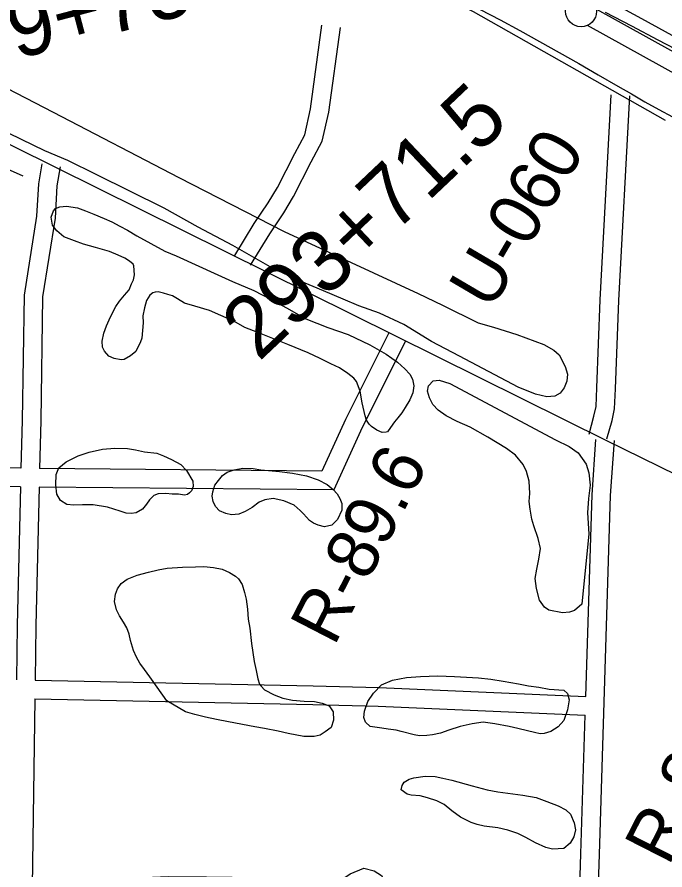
# Model space of a CAD drawing. Extents: x 3677843 to 3715951, y 511991 to 537744.
# Drawn here: x 3706027 to 3707073, y 520122 to 521498 of the extents above; entities that cross this region are included whole.
import ezdxf

# ---------------------------------------------------------------- set-up
doc = ezdxf.new("R2010")
doc.units = 0
for name, color, linetype in [('V-FLOD-BASE', 7, 'Continuous'), ('V-LEVE-TOET', 7, 'Continuous'), ('V-RIVR-RANG-IDEN', 7, 'Continuous'), ('V-ROAD-CNTR', 7, 'Continuous'), ('V-SITE-VEGE', 7, 'Continuous'), ('V-SURV-IDEN', 7, 'Continuous'), ('V-SURV-LINE', 7, 'Continuous'), ('V-TOPO-SHOR', 7, 'Continuous')]:
    doc.layers.add(name, color=color, linetype=linetype)

msp = doc.modelspace()

# ---------------------------------------------------------------- linework, layer by layer
at = {"layer": 'V-FLOD-BASE'}
msp.add_lwpolyline([(3707104.7, 521439.2), (3707062.2, 521461.2), (3707019.7, 521483.4), (3706977.3, 521505.8)], dxfattribs=at)
at = {"layer": 'V-LEVE-TOET'}
for points in [[(3706958.8, 521537.9), (3707035.1, 521495.9), (3707111.5, 521454.2)], [(3706774.8, 521510.8), (3706806.9, 521493.8), (3706838.8, 521476.5), (3706870.7, 521459), (3706902.4, 521441.3), (3706934, 521423.4), (3706965.5, 521405.3), (3706996.9, 521386.9), (3707018.9, 521374.2), (3707040.9, 521361.7), (3707063.1, 521349.4), (3707085.4, 521337.3)]]:
    msp.add_lwpolyline(points, dxfattribs=at)
at = {"layer": 'V-ROAD-CNTR'}
for points in [[(3707073.8, 521331.3), (3706763.7, 521507), (3706600.2, 521591.2), (3706577.6, 521610.6), (3706560.8, 521623.1), (3706534.9, 521642), (3706519.4, 521652.3), (3706504.9, 521664.1), (3706466.4, 521692.3), (3706406.9, 521751.5), (3706372.2, 521780.8), (3706356.9, 521791.2), (3706340.9, 521802.5), (3706323.4, 521813.6), (3706303.9, 521828.6), (3706283.7, 521843.7), (3706259.1, 521859.6), (3706212.4, 521885.6), (3706119.6, 521936.7), (3706079.8, 521958.1), (3706053.2, 521973.8), (3706034.1, 521983.9), (3706015.6, 521994.7)], [(3707908.1, 520388.5), (3707848.3, 520413.4), (3707791.7, 520437.8), (3707738.7, 520457.9), (3707688, 520473.3), (3707646.2, 520488.6), (3707573.3, 520519.6), (3707484.4, 520563.6), (3707120.7, 520744.8), (3706979.4, 520814.2), (3705609.4, 521493.1)], [(3706378.3, 521113.5), (3706409.7, 521165), (3706432.6, 521198.5), (3706447.2, 521223.1), (3706475.4, 521278.3), (3706491.4, 521308.5), (3706500.7, 521350), (3706519.3, 521485.5)], [(3706403.9, 521097.9), (3706434.9, 521148.7), (3706457.9, 521182.3), (3706473.5, 521208.6), (3706502, 521264.5), (3706519.8, 521298), (3706530.2, 521344.7), (3706549, 521481.4)], [(3706950.5, 520825.3), (3706958.5, 520854.3), (3706961.8, 520869.7), (3706963, 520899.7), (3706968.4, 521042.2), (3706986.5, 521373.1)], [(3706979.4, 520817.4), (3706987.7, 520847.2), (3706991.7, 520865.9), (3706993, 520898.5), (3706998.4, 521040.8), (3707016.4, 521371.4)], [(3706067, 521261.6), (3706061.3, 521229.4), (3706058.3, 521177.2), (3706038.2, 521049.3), (3706035, 520847), (3706033.2, 520770.2)], [(3706096.6, 521256.4), (3706091.2, 521226), (3706088.2, 521174), (3706068.1, 521046.7), (3706065, 520846.4), (3706063.2, 520769.8)], [(3706627.3, 520988.7), (3706557.1, 520848.7), (3706519, 520765.4), (3706063.2, 520769.8)], [(3706654.2, 520975.3), (3706584.2, 520835.7), (3706538.2, 520735.2), (3706062.5, 520739.8)], [(3706945.2, 520401.7), (3706955.4, 520727.4), (3706961.5, 520816.7)], [(3706965.2, 520082.5), (3706967.2, 520146.6), (3706985.4, 520725.9), (3706991.4, 520814.7)], [(3706033.2, 520770.2), (3705581.9, 520778.6)], [(3706032.5, 520740.2), (3705581.4, 520748.6)], [(3706032.5, 520740.2), (3706027.3, 520517), (3706026.1, 520428.7)], [(3706062.5, 520739.8), (3706057.3, 520516.4), (3706056.1, 520428.1)], [(3706056.1, 520428.1), (3706505, 520419), (3706610.9, 520416.2), (3706945.2, 520401.7)], [(3706055.7, 520398.1), (3706051.4, 520094.9)], [(3706055.7, 520398.1), (3706504.3, 520389), (3706609.8, 520386.3), (3706944.2, 520371.7)], [(3706915.3, 519420.3), (3706937.2, 520147.5), (3706944.2, 520371.7)], [(3706051.4, 520094.9), (3706093.1, 520094.4), (3706132.8, 520097.1), (3706175.1, 520103.3), (3706220, 520109.2), (3706271.2, 520111), (3706332.8, 520110.4), (3706539.7, 520107.9), (3706554.3, 520108.4), (3706564.9, 520115.3), (3706587, 520124.6), (3706603.3, 520120.5), (3706615.3, 520113), (3706622.6, 520100.5), (3706624.6, 520085.7), (3706619.6, 520070.3), (3706609, 520059.8), (3706604.1, 520055.8), (3706604.1, 520056.1), (3706602.4, 519998.7), (3706598.6, 519835.7), (3706598.6, 519786.4), (3706599.8, 519761.8), (3706609.9, 519744.6)]]:
    msp.add_lwpolyline(points, dxfattribs=at)
at = {"layer": 'V-SITE-VEGE'}
for points in [[(3705936, 521421.9), (3706085.4, 521344.8), (3706288.1, 521239.5), (3706458.3, 521152.3), (3706674.6, 521052), (3706714, 521033.1), (3706771.5, 521004.9), (3706796, 520997.7), (3706834.2, 520986.1), (3706877.6, 520970.1), (3706893.8, 520960.8), (3706902.5, 520953), (3706911.9, 520934.3), (3706915.5, 520922), (3706914.5, 520910.5), (3706910.3, 520900.1), (3706903.8, 520891.3), (3706895.5, 520886.3), (3706882.3, 520885.3), (3706864.3, 520889.8), (3706836.2, 520901.1), (3706741.1, 520951), (3706696, 520974.7), (3706651.2, 521001.9), (3706611.9, 521020.4), (3706578.6, 521032.5), (3706553.5, 521043), (3706521.6, 521056.4), (3706481.9, 521073.3), (3706439.3, 521093.2), (3706375.1, 521129.5), (3706319.5, 521159), (3706264.4, 521190.1), (3706154.5, 521244.1), (3706109, 521267.1), (3706071.6, 521282.2), (3705860.9, 521384.4)], [(3706625.3, 520828.8), (3706623, 520828.2), (3706616.4, 520827.8), (3706607.7, 520831.6), (3706599.1, 520837.3), (3706595.6, 520841.2), (3706591.2, 520847.6), (3706588.8, 520854.8), (3706584.4, 520875.8), (3706581, 520894.5), (3706575.2, 520910.3), (3706570.5, 520915.7), (3706560.9, 520922.8), (3706547.8, 520932), (3706533.6, 520938.6), (3706516.5, 520947.5), (3706496.8, 520956.2), (3706464.2, 520970.1), (3706415.8, 520989), (3706394.8, 520997.4), (3706376.8, 521007.4), (3706356.1, 521016.8), (3706337.8, 521024.8), (3706314.1, 521031.9), (3706297.4, 521036.6), (3706285.9, 521043.7), (3706277.8, 521048.2), (3706270.4, 521050.7), (3706263.3, 521052.8), (3706254.8, 521054.7), (3706249.9, 521054.2), (3706246, 521053), (3706241.3, 521049.5), (3706235.9, 521040.8), (3706232.6, 521028.9), (3706230, 521015.9), (3706230.3, 521004.8), (3706228.3, 520980), (3706226.4, 520973.9), (3706218.8, 520958.8), (3706210.1, 520951.5), (3706199.8, 520945.6), (3706194.9, 520945), (3706183.9, 520947), (3706175.2, 520950.8), (3706167.9, 520959.2), (3706165.1, 520965.8), (3706164.4, 520975.2), (3706167, 520988.2), (3706171.3, 521000.2), (3706177.9, 521014.7), (3706186.5, 521031.1), (3706192.3, 521039.8), (3706200.4, 521049.7), (3706207.8, 521058), (3706211.6, 521067.7), (3706214.7, 521074.4), (3706216.6, 521082.2), (3706215.3, 521096.6), (3706214.1, 521099.6), (3706208.4, 521104.6), (3706200.7, 521109.4), (3706190.3, 521114.2), (3706176.1, 521119.9), (3706165.1, 521123.4), (3706153.8, 521126.3), (3706134, 521131.8), (3706119.5, 521137), (3706102.3, 521143.7), (3706090.9, 521153.2), (3706084.2, 521162.5), (3706082, 521175.6), (3706085.5, 521185.6), (3706088.9, 521189.4), (3706096.1, 521192.2), (3706106.9, 521193.2), (3706124.5, 521190.4), (3706137.4, 521185.5), (3706150.7, 521180.3), (3706167.8, 521173), (3706179.7, 521167.7), (3706192.9, 521160.9), (3706205.1, 521154.3), (3706220.2, 521145.1), (3706265.6, 521120.4), (3706283.6, 521112.7), (3706351.1, 521082.2), (3706374.9, 521071.7), (3706409.1, 521057.1), (3706437.1, 521042.3), (3706462.2, 521028.9), (3706493.1, 521011.5), (3706528.9, 520997.1), (3706561.3, 520986.1), (3706596.4, 520969.5), (3706623.1, 520954.4), (3706641.4, 520941.2), (3706653.2, 520930.8), (3706661.1, 520921.7), (3706665.4, 520913.8), (3706667.8, 520903.3)], [(3706667.8, 520903.3), (3706665.8, 520891.9), (3706660.9, 520880.3), (3706653.8, 520868.1), (3706648.3, 520859.7), (3706641.9, 520851.4), (3706636.5, 520845), (3706630, 520835.9), (3706625.3, 520828.8)]]:
    msp.add_lwpolyline(points, dxfattribs=at)
for points in [[(3706787.3, 520820.4), (3706758.8, 520836.3), (3706737.6, 520845.4), (3706719.7, 520854.8), (3706707.1, 520863.7), (3706698.2, 520873.2), (3706692.8, 520883.5), (3706689.5, 520894.5), (3706691.1, 520903.3), (3706698.9, 520911.3), (3706708.4, 520912.4), (3706725.7, 520907), (3706896.5, 520815.8), (3706918.3, 520805), (3706933.2, 520795), (3706945.9, 520776.9), (3706950.1, 520762.7), (3706952.5, 520742.8), (3706949.6, 520721.5), (3706948, 520698.2), (3706950.4, 520664.5), (3706938.8, 520550.5), (3706927, 520540.6), (3706919, 520537.6), (3706907.5, 520536.9), (3706885.5, 520541.1), (3706878.4, 520545.9), (3706870.8, 520557.3), (3706865.7, 520575.9), (3706863.8, 520592.1), (3706866.2, 520607.2), (3706869.3, 520623.2), (3706872.1, 520640.6), (3706868.5, 520656.8), (3706861.2, 520677.1), (3706857.9, 520688.1), (3706855.6, 520703.9), (3706854, 520716.5), (3706854.7, 520729.6), (3706853.6, 520749.1), (3706849.7, 520765), (3706844.1, 520776.4), (3706832, 520791.2), (3706817.1, 520801.8)], [(3706300.4, 520766.6), (3706310.7, 520749), (3706311.1, 520740.9), (3706308.7, 520733.4), (3706305.3, 520730.3), (3706302, 520727.8), (3706297.1, 520726.9), (3706287.4, 520728.1), (3706277.6, 520728.4), (3706266.9, 520729.3), (3706254.5, 520728.7), (3706247.9, 520726.3), (3706240.9, 520719), (3706236.1, 520711.9), (3706229.4, 520704.3), (3706219.1, 520698.4), (3706211, 520697), (3706202.8, 520697.5), (3706193.1, 520700.7), (3706183.1, 520704.2), (3706172.8, 520707.1), (3706149.5, 520711), (3706132.5, 520710.8), (3706118.8, 520710.5), (3706107.1, 520711.8), (3706097.2, 520718), (3706091, 520728.2), (3706089.4, 520743.2), (3706090.2, 520760.2), (3706094.1, 520770.8), (3706106, 520780.2), (3706125.8, 520790.1), (3706143.3, 520795.9), (3706164.6, 520800.8), (3706184.5, 520802.6), (3706205, 520802), (3706218.3, 520799.7), (3706232.9, 520796.7), (3706252.7, 520794.2), (3706263.3, 520790), (3706276.5, 520784.1), (3706291.3, 520776.2)], [(3706544.2, 520687.4), (3706535.4, 520678.1), (3706523.6, 520675.8), (3706512.9, 520678.4), (3706505.8, 520681.5), (3706499.1, 520685.9), (3706489.2, 520696.3), (3706484.2, 520702), (3706474.6, 520710.4), (3706457.5, 520717.7), (3706440.3, 520721.2), (3706426.8, 520718.9), (3706417.9, 520715.2), (3706406.3, 520707), (3706395, 520700.2), (3706385.1, 520696.2), (3706373.3, 520694.9), (3706364.2, 520697.1), (3706353.9, 520701.6), (3706347.2, 520708.6), (3706343.5, 520716.6), (3706342.1, 520724.8), (3706343, 520732.3), (3706346.2, 520742.6), (3706352, 520750.6), (3706358.7, 520758.6), (3706366, 520763.6), (3706377.2, 520767.6), (3706391.3, 520770.1), (3706408.3, 520769.7), (3706420.3, 520767.7), (3706432.7, 520766.4), (3706450.6, 520764.9), (3706471.7, 520762.4), (3706494.1, 520757.9), (3706513.2, 520751.2), (3706527.7, 520743.9), (3706537.3, 520735.8), (3706543.6, 520728.8), (3706548.3, 520721.5), (3706551.1, 520713.3), (3706551.4, 520702.5)], [(3706299, 520376.8), (3706268.9, 520394.9), (3706252.9, 520416.8), (3706241.3, 520433.4), (3706232.5, 520445.4), (3706224.9, 520455.4), (3706219.7, 520465.3), (3706214.8, 520476.2), (3706210, 520491.9), (3706208, 520502.4), (3706204, 520512.6), (3706199, 520521.5), (3706192.5, 520531.8), (3706187.5, 520541.7), (3706184.3, 520555.1), (3706185.9, 520566.8), (3706189.1, 520575.5), (3706194.9, 520584.2), (3706204.5, 520591.1), (3706220.6, 520597.5), (3706239.3, 520602.5), (3706255, 520606), (3706269.4, 520608.6), (3706293.9, 520610.2), (3706314.8, 520611.2), (3706328.5, 520611.5), (3706344.1, 520609.8), (3706358.3, 520607.1), (3706369.9, 520601.9), (3706379.5, 520596.1), (3706384.3, 520591.8), (3706390.2, 520582.5), (3706394.4, 520569.7), (3706396.8, 520558.9), (3706398.9, 520542.9), (3706400.1, 520526.5), (3706402.7, 520512.2), (3706405.6, 520487), (3706407.5, 520472.9), (3706410, 520458.2), (3706413.2, 520443.5), (3706415.8, 520430.4), (3706418.2, 520421.8), (3706421, 520418.2), (3706426.7, 520412.2), (3706441.8, 520404.3), (3706456, 520399), (3706471.5, 520396), (3706490.7, 520394.2), (3706507.3, 520393.4), (3706519.6, 520391.1), (3706530.9, 520386.6), (3706537.1, 520377), (3706538.1, 520363.3), (3706534.2, 520351.6), (3706524.5, 520344.4), (3706516.2, 520339.4), (3706506.4, 520337.1), (3706489.8, 520336.9), (3706464.9, 520342.1), (3706448.4, 520345.8), (3706426.3, 520350.3), (3706410.8, 520353), (3706368.3, 520360.7), (3706349.2, 520364.4), (3706331.4, 520368.5), (3706313.9, 520372.5)], [(3706909.8, 520411.9), (3706915.9, 520406.8), (3706918.2, 520396.2), (3706915.8, 520380.2), (3706909.8, 520362.9), (3706900.6, 520352.9), (3706888.9, 520345), (3706878.3, 520342), (3706871.7, 520341.6), (3706862.5, 520343.4), (3706851.4, 520346.4), (3706835.7, 520349.8), (3706821.7, 520353.1), (3706798.5, 520357.7), (3706779.8, 520360.5), (3706761.6, 520357.7), (3706742.4, 520353.3), (3706724.2, 520347.5), (3706710.6, 520342.6), (3706698, 520340), (3706688.4, 520338.6), (3706676.6, 520338.3), (3706668.4, 520339.8), (3706647.2, 520345), (3706639.3, 520347.1), (3706626.2, 520349.1), (3706616.1, 520350.4), (3706597.1, 520353.5), (3706589.7, 520360.3), (3706586.9, 520368), (3706587.9, 520378.1), (3706593.5, 520393.8), (3706602.5, 520407.3), (3706615.6, 520420.5), (3706633.3, 520427.9), (3706655.8, 520432.5), (3706678.2, 520434.2), (3706706.5, 520435.1), (3706733.4, 520434.1), (3706771.8, 520431.7), (3706792.2, 520429.5), (3706812.1, 520426.4), (3706836.7, 520422.1), (3706852.7, 520419), (3706869.4, 520416.6), (3706886.4, 520413.5)], [(3706677.6, 520241.2), (3706663.5, 520242.6), (3706656.6, 520244.1), (3706647.3, 520250.9), (3706648.8, 520258.1), (3706652.2, 520263.3), (3706660.2, 520268), (3706667.5, 520270.4), (3706685.7, 520272.9), (3706702.1, 520272.4), (3706714.5, 520270.1), (3706729.2, 520266.8), (3706761.9, 520257.7), (3706786.1, 520251.1), (3706803.1, 520248), (3706843.4, 520242.7), (3706865, 520238.5), (3706882.6, 520232.1), (3706900.5, 520225), (3706912.8, 520218.8), (3706920.5, 520211.7), (3706926.7, 520198), (3706928.7, 520186.4), (3706926.1, 520175.3), (3706919.9, 520165), (3706910.1, 520156.4), (3706891.3, 520155.2), (3706880.6, 520158.1), (3706864.3, 520165.5), (3706848.4, 520174.1), (3706835.5, 520180.7), (3706819.5, 520186.1), (3706803.5, 520189.5), (3706781.2, 520192.4), (3706770.1, 520195), (3706760, 520198.2), (3706743.1, 520206.9), (3706729.2, 520217.1), (3706716.4, 520227.3), (3706705, 520233.2), (3706689.7, 520237.9)]]:
    msp.add_lwpolyline(points, close=True, dxfattribs=at)
at = {"layer": 'V-SURV-LINE'}
for points in [[(3706962.4, 521511.2), (3707922.4, 520979.8)], [(3707907.9, 520953.6), (3706947.9, 521484.9)]]:
    msp.add_lwpolyline(points, dxfattribs=at)
msp.add_circle((3706937.7, 521507.7), 25, dxfattribs=at)
at = {"layer": 'V-TOPO-SHOR'}
msp.add_line((3705954.5, 521277.7), (3706036.2, 521242.3), dxfattribs=at)

# ---------------------------------------------------------------- texts
at = {"layer": 'V-RIVR-RANG-IDEN'}
for s, rotation, p in [('U-060', 59.5823, (3706792.4, 521023)), ('R-89.6', 62.7418, (3706538.9, 520481.2)), ('R-89.4', 62.9866, (3707079, 520126.4))]:
    msp.add_text(s, height=83, rotation=rotation, dxfattribs=at).set_placement(p)
at = {"layer": 'V-SURV-IDEN'}
for s, rotation, p in [('286+50.2', 24.5658, (3705691.8, 521487.8)), ('289+75.8', 14.7476, (3705881.4, 521392)), ('293+71.5', 43.4367, (3706417.2, 520941))]:
    msp.add_text(s, height=100, rotation=rotation, dxfattribs=at).set_placement(p)

doc.saveas('drawing.dxf')
